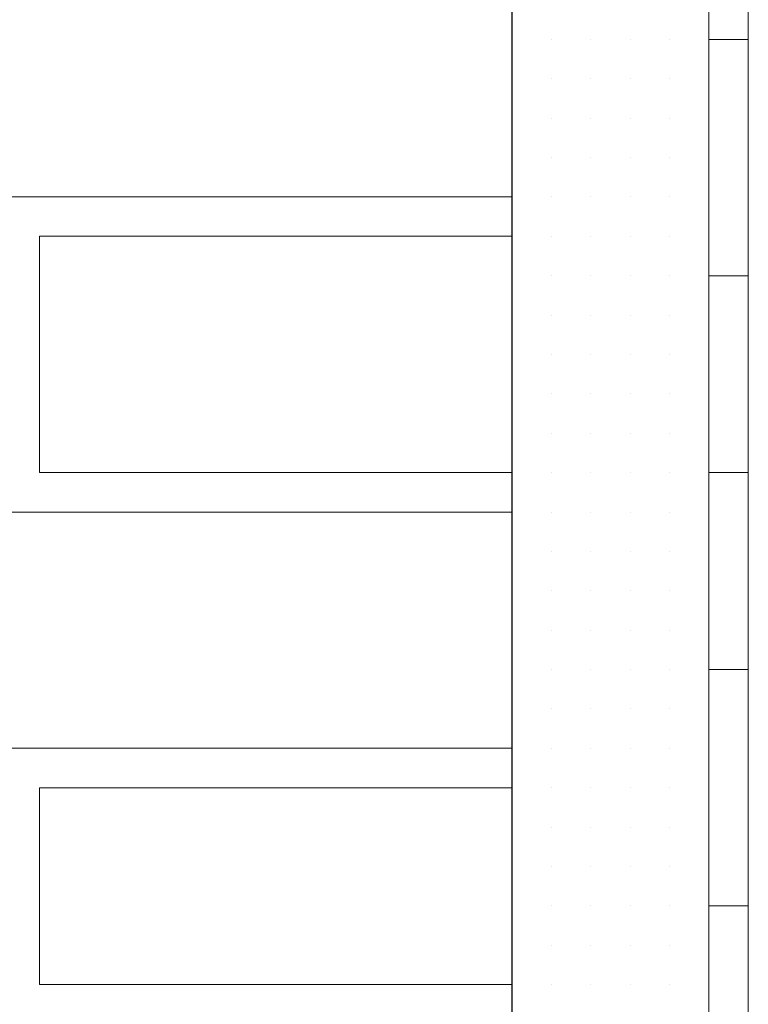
# Model space of a CAD drawing. Header units: metres. Extents: x 5.7 to 89.8, y 4 to 63.5.
# Tile 420 of 475: x 63.95 to 64.128, y 53.098 to 53.339. Entities that reach past the tile are written whole.
import ezdxf

# ---------------------------------------------------------------- set-up
doc = ezdxf.new("R2010")
doc.units = ezdxf.units.M
doc.header["$MEASUREMENT"] = 0
for name, color, linetype in [('PDF17_hatch-borshi', 7, 'Continuous'), ('PDF17_kaff', 7, 'Continuous'), ('PDF17_wall', 7, 'Continuous')]:
    doc.layers.add(name, color=color, linetype=linetype)

msp = doc.modelspace()

# ---------------------------------------------------------------- linework, layer by layer
at = {"layer": 'PDF17_hatch-borshi', "lineweight": 18}
for points in [[(64.06995, 53.33438), (64.06995, 53.33438)], [(64.06995, 53.33438), (64.06995, 53.33438)], [(64.07958, 53.33438), (64.07958, 53.33438)], [(64.07958, 53.33438), (64.07958, 53.33438)], [(64.07958, 53.33438), (64.07958, 53.33438)], [(64.07958, 53.33438), (64.07958, 53.33438)], [(64.08922, 53.33438), (64.08922, 53.33438)], [(64.08922, 53.33438), (64.08922, 53.33438)], [(64.09885, 53.33438), (64.09885, 53.33438)], [(64.09885, 53.33438), (64.09885, 53.33438)], [(64.09885, 53.33438), (64.09885, 53.33438)], [(64.09885, 53.33438), (64.09885, 53.33438)], [(64.10848, 53.33438), (64.10848, 53.33438)], [(64.11811, 53.33438), (64.11811, 53.33438)], [(64.11811, 53.33438), (64.11811, 53.33438)], [(64.11811, 53.33438), (64.11811, 53.33438)], [(64.06995, 53.32474), (64.06995, 53.32474)], [(64.06995, 53.32474), (64.06995, 53.32474)], [(64.06995, 53.32474), (64.06995, 53.32474)], [(64.06995, 53.32474), (64.06995, 53.32474)], [(64.07958, 53.32474), (64.07958, 53.32474)], [(64.07958, 53.32474), (64.07958, 53.32474)], [(64.07958, 53.32474), (64.07958, 53.32474)], [(64.08922, 53.32474), (64.08922, 53.32474)], [(64.08922, 53.32474), (64.08922, 53.32474)], [(64.08922, 53.32474), (64.08922, 53.32474)], [(64.08922, 53.32474), (64.08922, 53.32474)], [(64.09885, 53.32474), (64.09885, 53.32474)], [(64.09885, 53.32474), (64.09885, 53.32474)], [(64.09885, 53.32474), (64.09885, 53.32474)], [(64.10848, 53.32474), (64.10848, 53.32474)], [(64.10848, 53.32474), (64.10848, 53.32474)], [(64.10848, 53.32474), (64.10848, 53.32474)], [(64.10848, 53.32474), (64.10848, 53.32474)], [(64.11811, 53.32474), (64.11811, 53.32474)], [(64.11811, 53.32474), (64.11811, 53.32474)], [(64.06995, 53.31511), (64.06995, 53.31511)], [(64.07958, 53.31511), (64.07958, 53.31511)], [(64.07958, 53.31511), (64.07958, 53.31511)], [(64.07958, 53.31511), (64.07958, 53.31511)], [(64.07958, 53.31511), (64.07958, 53.31511)], [(64.07958, 53.31511), (64.07958, 53.31511)], [(64.08922, 53.31511), (64.08922, 53.31511)], [(64.08922, 53.31511), (64.08922, 53.31511)], [(64.09885, 53.31511), (64.09885, 53.31511)], [(64.09885, 53.31511), (64.09885, 53.31511)], [(64.09885, 53.31511), (64.09885, 53.31511)], [(64.09885, 53.31511), (64.09885, 53.31511)], [(64.10848, 53.31511), (64.10848, 53.31511)], [(64.10848, 53.31511), (64.10848, 53.31511)], [(64.10848, 53.31511), (64.10848, 53.31511)], [(64.11811, 53.31511), (64.11811, 53.31511)], [(64.11811, 53.31511), (64.11811, 53.31511)], [(64.11811, 53.31511), (64.11811, 53.31511)], [(64.11811, 53.31511), (64.11811, 53.31511)], [(64.06995, 53.30548), (64.06995, 53.30548)], [(64.06995, 53.30548), (64.06995, 53.30548)], [(64.06995, 53.30548), (64.06995, 53.30548)], [(64.06995, 53.30548), (64.06995, 53.30548)], [(64.06995, 53.30548), (64.06995, 53.30548)], [(64.07958, 53.30548), (64.07958, 53.30548)], [(64.07958, 53.30548), (64.07958, 53.30548)], [(64.07958, 53.30548), (64.07958, 53.30548)], [(64.07958, 53.30548), (64.07958, 53.30548)], [(64.08922, 53.30548), (64.08922, 53.30548)], [(64.08922, 53.30548), (64.08922, 53.30548)], [(64.08922, 53.30548), (64.08922, 53.30548)], [(64.09885, 53.30548), (64.09885, 53.30548)], [(64.09885, 53.30548), (64.09885, 53.30548)], [(64.10848, 53.30548), (64.10848, 53.30548)], [(64.10848, 53.30548), (64.10848, 53.30548)], [(64.10848, 53.30548), (64.10848, 53.30548)], [(64.10848, 53.30548), (64.10848, 53.30548)], [(64.11811, 53.30548), (64.11811, 53.30548)], [(64.11811, 53.30548), (64.11811, 53.30548)], [(64.11811, 53.30548), (64.11811, 53.30548)], [(64.11811, 53.30548), (64.11811, 53.30548)], [(64.06995, 53.29585), (63.8388, 53.29585)], [(63.95438, 53.29585), (63.95438, 53.29585)], [(63.95438, 53.29585), (63.95438, 53.29585)], [(63.96401, 53.29585), (63.96401, 53.29585)], [(63.97364, 53.29585), (63.97364, 53.29585)], [(63.98327, 53.29585), (63.98327, 53.29585)], [(64.00253, 53.29585), (64.00253, 53.29585)], [(64.0218, 53.29585), (64.0218, 53.29585)], [(64.05069, 53.29585), (64.05069, 53.29585)], [(64.06995, 53.29585), (64.06995, 53.29585)], [(64.06995, 53.29585), (64.06995, 53.29585)], [(64.06995, 53.29585), (64.06995, 53.29585)], [(64.07958, 53.29585), (64.07958, 53.29585)], [(64.07958, 53.29585), (64.07958, 53.29585)], [(64.07958, 53.29585), (64.07958, 53.29585)], [(64.07958, 53.29585), (64.07958, 53.29585)], [(64.07958, 53.29585), (64.07958, 53.29585)], [(64.08922, 53.29585), (64.08922, 53.29585)], [(64.08922, 53.29585), (64.08922, 53.29585)], [(64.08922, 53.29585), (64.08922, 53.29585)], [(64.09885, 53.29585), (64.09885, 53.29585)], [(64.09885, 53.29585), (64.09885, 53.29585)], [(64.09885, 53.29585), (64.09885, 53.29585)], [(64.09885, 53.29585), (64.09885, 53.29585)], [(64.09885, 53.29585), (64.09885, 53.29585)], [(64.10848, 53.29585), (64.10848, 53.29585)], [(64.10848, 53.29585), (64.10848, 53.29585)], [(64.10848, 53.29585), (64.10848, 53.29585)], [(64.10848, 53.29585), (64.10848, 53.29585)], [(64.11811, 53.29585), (64.11811, 53.29585)], [(64.06995, 53.28622), (63.95438, 53.28622), (63.95438, 53.22843), (64.06995, 53.22843)], [(63.95438, 53.28622), (63.95438, 53.28622)], [(63.96401, 53.28622), (63.96401, 53.28622)], [(63.97364, 53.28622), (63.97364, 53.28622)], [(63.98327, 53.28622), (63.98327, 53.28622)], [(64.00253, 53.28622), (64.00253, 53.28622)], [(64.01217, 53.28622), (64.01217, 53.28622)], [(64.0218, 53.28622), (64.0218, 53.28622)], [(64.0218, 53.28622), (64.0218, 53.28622)], [(64.03143, 53.28622), (64.03143, 53.28622)], [(64.05069, 53.28622), (64.05069, 53.28622)], [(64.06032, 53.28622), (64.06032, 53.28622)], [(64.06032, 53.28622), (64.06032, 53.28622)], [(64.06032, 53.28622), (64.06032, 53.28622)], [(64.06995, 53.28622), (64.06995, 53.28622)], [(64.06995, 53.28622), (64.06995, 53.28622)], [(64.06995, 53.28622), (64.06995, 53.28622)], [(64.07958, 53.28622), (64.07958, 53.28622)], [(64.07958, 53.28622), (64.07958, 53.28622)], [(64.07958, 53.28622), (64.07958, 53.28622)], [(64.08922, 53.28622), (64.08922, 53.28622)], [(64.08922, 53.28622), (64.08922, 53.28622)], [(64.08922, 53.28622), (64.08922, 53.28622)], [(64.08922, 53.28622), (64.08922, 53.28622)], [(64.09885, 53.28622), (64.09885, 53.28622)], [(64.09885, 53.28622), (64.09885, 53.28622)], [(64.10848, 53.28622), (64.10848, 53.28622)], [(64.10848, 53.28622), (64.10848, 53.28622)], [(64.10848, 53.28622), (64.10848, 53.28622)], [(64.10848, 53.28622), (64.10848, 53.28622)], [(64.10848, 53.28622), (64.10848, 53.28622)], [(64.11811, 53.28622), (64.11811, 53.28622)], [(64.11811, 53.28622), (64.11811, 53.28622)], [(64.11811, 53.28622), (64.11811, 53.28622)], [(64.06995, 53.27659), (64.06995, 53.27659)], [(64.06995, 53.27659), (64.06995, 53.27659)], [(64.07958, 53.27659), (64.07958, 53.27659)], [(64.07958, 53.27659), (64.07958, 53.27659)], [(64.07958, 53.27659), (64.07958, 53.27659)], [(64.07958, 53.27659), (64.07958, 53.27659)], [(64.07958, 53.27659), (64.07958, 53.27659)], [(64.08922, 53.27659), (64.08922, 53.27659)], [(64.08922, 53.27659), (64.08922, 53.27659)], [(64.09885, 53.27659), (64.09885, 53.27659)], [(64.09885, 53.27659), (64.09885, 53.27659)], [(64.09885, 53.27659), (64.09885, 53.27659)], [(64.09885, 53.27659), (64.09885, 53.27659)], [(64.10848, 53.27659), (64.10848, 53.27659)], [(64.10848, 53.27659), (64.10848, 53.27659)], [(64.10848, 53.27659), (64.10848, 53.27659)], [(64.10848, 53.27659), (64.10848, 53.27659)], [(64.10848, 53.27659), (64.10848, 53.27659)], [(64.11811, 53.27659), (64.11811, 53.27659)], [(64.11811, 53.27659), (64.11811, 53.27659)], [(64.11811, 53.27659), (64.11811, 53.27659)], [(64.06995, 53.26696), (64.06995, 53.26696)], [(64.06995, 53.26696), (64.06995, 53.26696)], [(64.06995, 53.26696), (64.06995, 53.26696)], [(64.06995, 53.26696), (64.06995, 53.26696)], [(64.07958, 53.26696), (64.07958, 53.26696)], [(64.07958, 53.26696), (64.07958, 53.26696)], [(64.07958, 53.26696), (64.07958, 53.26696)], [(64.08922, 53.26696), (64.08922, 53.26696)], [(64.08922, 53.26696), (64.08922, 53.26696)], [(64.08922, 53.26696), (64.08922, 53.26696)], [(64.08922, 53.26696), (64.08922, 53.26696)], [(64.09885, 53.26696), (64.09885, 53.26696)], [(64.09885, 53.26696), (64.09885, 53.26696)], [(64.09885, 53.26696), (64.09885, 53.26696)], [(64.10848, 53.26696), (64.10848, 53.26696)], [(64.10848, 53.26696), (64.10848, 53.26696)], [(64.10848, 53.26696), (64.10848, 53.26696)], [(64.11811, 53.26696), (64.11811, 53.26696)], [(64.11811, 53.26696), (64.11811, 53.26696)], [(64.06995, 53.25733), (64.06995, 53.25733)], [(64.06995, 53.25733), (64.06995, 53.25733)], [(64.07958, 53.25733), (64.07958, 53.25733)], [(64.07958, 53.25733), (64.07958, 53.25733)], [(64.07958, 53.25733), (64.07958, 53.25733)], [(64.07958, 53.25733), (64.07958, 53.25733)], [(64.08922, 53.25733), (64.08922, 53.25733)], [(64.08922, 53.25733), (64.08922, 53.25733)], [(64.08922, 53.25733), (64.08922, 53.25733)], [(64.09885, 53.25733), (64.09885, 53.25733)], [(64.09885, 53.25733), (64.09885, 53.25733)], [(64.09885, 53.25733), (64.09885, 53.25733)], [(64.10848, 53.25733), (64.10848, 53.25733)], [(64.10848, 53.25733), (64.10848, 53.25733)], [(64.10848, 53.25733), (64.10848, 53.25733)], [(64.10848, 53.25733), (64.10848, 53.25733)], [(64.11811, 53.25733), (64.11811, 53.25733)], [(64.11811, 53.25733), (64.11811, 53.25733)], [(64.11811, 53.25733), (64.11811, 53.25733)], [(64.11811, 53.25733), (64.11811, 53.25733)], [(64.06995, 53.24769), (64.06995, 53.24769)], [(64.06995, 53.24769), (64.06995, 53.24769)], [(64.06995, 53.24769), (64.06995, 53.24769)], [(64.07958, 53.24769), (64.07958, 53.24769)], [(64.07958, 53.24769), (64.07958, 53.24769)], [(64.08922, 53.24769), (64.08922, 53.24769)], [(64.08922, 53.24769), (64.08922, 53.24769)], [(64.08922, 53.24769), (64.08922, 53.24769)], [(64.08922, 53.24769), (64.08922, 53.24769)], [(64.09885, 53.24769), (64.09885, 53.24769)], [(64.09885, 53.24769), (64.09885, 53.24769)], [(64.09885, 53.24769), (64.09885, 53.24769)], [(64.10848, 53.24769), (64.10848, 53.24769)], [(64.10848, 53.24769), (64.10848, 53.24769)], [(64.10848, 53.24769), (64.10848, 53.24769)], [(64.10848, 53.24769), (64.10848, 53.24769)], [(64.11811, 53.24769), (64.11811, 53.24769)], [(64.11811, 53.24769), (64.11811, 53.24769)], [(64.06995, 53.23806), (64.06995, 53.23806)], [(64.06995, 53.23806), (64.06995, 53.23806)], [(64.06995, 53.23806), (64.06995, 53.23806)], [(64.07958, 53.23806), (64.07958, 53.23806)], [(64.07958, 53.23806), (64.07958, 53.23806)], [(64.07958, 53.23806), (64.07958, 53.23806)], [(64.07958, 53.23806), (64.07958, 53.23806)], [(64.08922, 53.23806), (64.08922, 53.23806)], [(64.08922, 53.23806), (64.08922, 53.23806)], [(64.08922, 53.23806), (64.08922, 53.23806)], [(64.08922, 53.23806), (64.08922, 53.23806)], [(64.09885, 53.23806), (64.09885, 53.23806)], [(64.09885, 53.23806), (64.09885, 53.23806)], [(64.09885, 53.23806), (64.09885, 53.23806)], [(64.10848, 53.23806), (64.10848, 53.23806)], [(64.10848, 53.23806), (64.10848, 53.23806)], [(64.10848, 53.23806), (64.10848, 53.23806)], [(64.11811, 53.23806), (64.11811, 53.23806)], [(63.95438, 53.22843), (63.95438, 53.22843)], [(63.95438, 53.22843), (63.95438, 53.22843)], [(63.96401, 53.22843), (63.96401, 53.22843)], [(63.97364, 53.22843), (63.97364, 53.22843)], [(63.98327, 53.22843), (63.98327, 53.22843)], [(63.98327, 53.22843), (63.98327, 53.22843)], [(63.98327, 53.22843), (63.98327, 53.22843)], [(63.9929, 53.22843), (63.9929, 53.22843)], [(64.00253, 53.22843), (64.00253, 53.22843)], [(64.0218, 53.22843), (64.0218, 53.22843)], [(64.0218, 53.22843), (64.0218, 53.22843)], [(64.05069, 53.22843), (64.05069, 53.22843)], [(64.06032, 53.22843), (64.06032, 53.22843)], [(64.06995, 53.22843), (64.06995, 53.22843)], [(64.06995, 53.22843), (64.06995, 53.22843)], [(64.06995, 53.22843), (64.06995, 53.22843)], [(64.06995, 53.22843), (64.06995, 53.22843)], [(64.06995, 53.22843), (64.06995, 53.22843)], [(64.07958, 53.22843), (64.07958, 53.22843)], [(64.07958, 53.22843), (64.07958, 53.22843)], [(64.07958, 53.22843), (64.07958, 53.22843)], [(64.07958, 53.22843), (64.07958, 53.22843)], [(64.08922, 53.22843), (64.08922, 53.22843)], [(64.08922, 53.22843), (64.08922, 53.22843)], [(64.08922, 53.22843), (64.08922, 53.22843)], [(64.08922, 53.22843), (64.08922, 53.22843)], [(64.08922, 53.22843), (64.08922, 53.22843)], [(64.09885, 53.22843), (64.09885, 53.22843)], [(64.09885, 53.22843), (64.09885, 53.22843)], [(64.09885, 53.22843), (64.09885, 53.22843)], [(64.10848, 53.22843), (64.10848, 53.22843)], [(64.10848, 53.22843), (64.10848, 53.22843)], [(64.10848, 53.22843), (64.10848, 53.22843)], [(64.10848, 53.22843), (64.10848, 53.22843)], [(64.11811, 53.22843), (64.11811, 53.22843)], [(64.11811, 53.22843), (64.11811, 53.22843)], [(64.11811, 53.22843), (64.11811, 53.22843)], [(63.8388, 53.2188), (64.06995, 53.2188)], [(63.96401, 53.2188), (63.96401, 53.2188)], [(63.96401, 53.2188), (63.96401, 53.2188)], [(63.9929, 53.2188), (63.9929, 53.2188)], [(64.01217, 53.2188), (64.01217, 53.2188)], [(64.0218, 53.2188), (64.0218, 53.2188)], [(64.04106, 53.2188), (64.04106, 53.2188)], [(64.04106, 53.2188), (64.04106, 53.2188)], [(64.06032, 53.2188), (64.06032, 53.2188)], [(64.06032, 53.2188), (64.06032, 53.2188)], [(64.06995, 53.2188), (64.06995, 53.2188)], [(64.06995, 53.2188), (64.06995, 53.2188)], [(64.07958, 53.2188), (64.07958, 53.2188)], [(64.07958, 53.2188), (64.07958, 53.2188)], [(64.07958, 53.2188), (64.07958, 53.2188)], [(64.08922, 53.2188), (64.08922, 53.2188)], [(64.08922, 53.2188), (64.08922, 53.2188)], [(64.08922, 53.2188), (64.08922, 53.2188)], [(64.08922, 53.2188), (64.08922, 53.2188)], [(64.08922, 53.2188), (64.08922, 53.2188)], [(64.09885, 53.2188), (64.09885, 53.2188)], [(64.09885, 53.2188), (64.09885, 53.2188)], [(64.09885, 53.2188), (64.09885, 53.2188)], [(64.09885, 53.2188), (64.09885, 53.2188)], [(64.10848, 53.2188), (64.10848, 53.2188)], [(64.10848, 53.2188), (64.10848, 53.2188)], [(64.10848, 53.2188), (64.10848, 53.2188)], [(64.11811, 53.2188), (64.11811, 53.2188)], [(64.11811, 53.2188), (64.11811, 53.2188)], [(64.11811, 53.2188), (64.11811, 53.2188)], [(64.06995, 53.20917), (64.06995, 53.20917)], [(64.06995, 53.20917), (64.06995, 53.20917)], [(64.06995, 53.20917), (64.06995, 53.20917)], [(64.06995, 53.20917), (64.06995, 53.20917)], [(64.06995, 53.20917), (64.06995, 53.20917)], [(64.07958, 53.20917), (64.07958, 53.20917)], [(64.07958, 53.20917), (64.07958, 53.20917)], [(64.07958, 53.20917), (64.07958, 53.20917)], [(64.07958, 53.20917), (64.07958, 53.20917)], [(64.08922, 53.20917), (64.08922, 53.20917)], [(64.08922, 53.20917), (64.08922, 53.20917)], [(64.08922, 53.20917), (64.08922, 53.20917)], [(64.08922, 53.20917), (64.08922, 53.20917)], [(64.08922, 53.20917), (64.08922, 53.20917)], [(64.09885, 53.20917), (64.09885, 53.20917)], [(64.09885, 53.20917), (64.09885, 53.20917)], [(64.10848, 53.20917), (64.10848, 53.20917)], [(64.10848, 53.20917), (64.10848, 53.20917)], [(64.10848, 53.20917), (64.10848, 53.20917)], [(64.11811, 53.20917), (64.11811, 53.20917)], [(64.11811, 53.20917), (64.11811, 53.20917)], [(64.06995, 53.19954), (64.06995, 53.19954)], [(64.06995, 53.19954), (64.06995, 53.19954)], [(64.06995, 53.19954), (64.06995, 53.19954)], [(64.07958, 53.19954), (64.07958, 53.19954)], [(64.07958, 53.19954), (64.07958, 53.19954)], [(64.07958, 53.19954), (64.07958, 53.19954)], [(64.08922, 53.19954), (64.08922, 53.19954)], [(64.08922, 53.19954), (64.08922, 53.19954)], [(64.08922, 53.19954), (64.08922, 53.19954)], [(64.08922, 53.19954), (64.08922, 53.19954)], [(64.08922, 53.19954), (64.08922, 53.19954)], [(64.09885, 53.19954), (64.09885, 53.19954)], [(64.09885, 53.19954), (64.09885, 53.19954)], [(64.09885, 53.19954), (64.09885, 53.19954)], [(64.10848, 53.19954), (64.10848, 53.19954)], [(64.10848, 53.19954), (64.10848, 53.19954)], [(64.10848, 53.19954), (64.10848, 53.19954)], [(64.11811, 53.19954), (64.11811, 53.19954)], [(64.11811, 53.19954), (64.11811, 53.19954)], [(64.11811, 53.19954), (64.11811, 53.19954)], [(64.06995, 53.18991), (64.06995, 53.18991)], [(64.06995, 53.18991), (64.06995, 53.18991)], [(64.06995, 53.18991), (64.06995, 53.18991)], [(64.07958, 53.18991), (64.07958, 53.18991)], [(64.07958, 53.18991), (64.07958, 53.18991)], [(64.07958, 53.18991), (64.07958, 53.18991)], [(64.07958, 53.18991), (64.07958, 53.18991)], [(64.08922, 53.18991), (64.08922, 53.18991)], [(64.08922, 53.18991), (64.08922, 53.18991)], [(64.08922, 53.18991), (64.08922, 53.18991)], [(64.08922, 53.18991), (64.08922, 53.18991)], [(64.09885, 53.18991), (64.09885, 53.18991)], [(64.09885, 53.18991), (64.09885, 53.18991)], [(64.09885, 53.18991), (64.09885, 53.18991)], [(64.09885, 53.18991), (64.09885, 53.18991)], [(64.10848, 53.18991), (64.10848, 53.18991)], [(64.10848, 53.18991), (64.10848, 53.18991)], [(64.10848, 53.18991), (64.10848, 53.18991)], [(64.11811, 53.18991), (64.11811, 53.18991)], [(64.11811, 53.18991), (64.11811, 53.18991)], [(64.11811, 53.18991), (64.11811, 53.18991)], [(64.06995, 53.18028), (64.06995, 53.18028)], [(64.06995, 53.18028), (64.06995, 53.18028)], [(64.06995, 53.18028), (64.06995, 53.18028)], [(64.06995, 53.18028), (64.06995, 53.18028)], [(64.07958, 53.18028), (64.07958, 53.18028)], [(64.07958, 53.18028), (64.07958, 53.18028)], [(64.07958, 53.18028), (64.07958, 53.18028)], [(64.07958, 53.18028), (64.07958, 53.18028)], [(64.08922, 53.18028), (64.08922, 53.18028)], [(64.08922, 53.18028), (64.08922, 53.18028)], [(64.09885, 53.18028), (64.09885, 53.18028)], [(64.09885, 53.18028), (64.09885, 53.18028)], [(64.10848, 53.18028), (64.10848, 53.18028)], [(64.10848, 53.18028), (64.10848, 53.18028)], [(64.11811, 53.18028), (64.11811, 53.18028)], [(64.11811, 53.18028), (64.11811, 53.18028)], [(64.11811, 53.18028), (64.11811, 53.18028)], [(64.06995, 53.17064), (64.06995, 53.17064)], [(64.06995, 53.17064), (64.06995, 53.17064)], [(64.06995, 53.17064), (64.06995, 53.17064)], [(64.06995, 53.17064), (64.06995, 53.17064)], [(64.06995, 53.17064), (64.06995, 53.17064)], [(64.07958, 53.17064), (64.07958, 53.17064)], [(64.07958, 53.17064), (64.07958, 53.17064)], [(64.07958, 53.17064), (64.07958, 53.17064)], [(64.07958, 53.17064), (64.07958, 53.17064)], [(64.07958, 53.17064), (64.07958, 53.17064)], [(64.08922, 53.17064), (64.08922, 53.17064)], [(64.08922, 53.17064), (64.08922, 53.17064)], [(64.08922, 53.17064), (64.08922, 53.17064)], [(64.09885, 53.17064), (64.09885, 53.17064)], [(64.09885, 53.17064), (64.09885, 53.17064)], [(64.09885, 53.17064), (64.09885, 53.17064)], [(64.09885, 53.17064), (64.09885, 53.17064)], [(64.09885, 53.17064), (64.09885, 53.17064)], [(64.10848, 53.17064), (64.10848, 53.17064)], [(64.10848, 53.17064), (64.10848, 53.17064)], [(64.10848, 53.17064), (64.10848, 53.17064)], [(64.10848, 53.17064), (64.10848, 53.17064)], [(64.11811, 53.17064), (64.11811, 53.17064)], [(64.11811, 53.17064), (64.11811, 53.17064)], [(64.06995, 53.16101), (63.8388, 53.16101)], [(63.95438, 53.16101), (63.95438, 53.16101)], [(63.95438, 53.16101), (63.95438, 53.16101)], [(63.95438, 53.16101), (63.95438, 53.16101)], [(63.96401, 53.16101), (63.96401, 53.16101)], [(63.97364, 53.16101), (63.97364, 53.16101)], [(63.97364, 53.16101), (63.97364, 53.16101)], [(63.98327, 53.16101), (63.98327, 53.16101)], [(63.98327, 53.16101), (63.98327, 53.16101)], [(64.00253, 53.16101), (64.00253, 53.16101)], [(64.00253, 53.16101), (64.00253, 53.16101)], [(64.0218, 53.16101), (64.0218, 53.16101)], [(64.0218, 53.16101), (64.0218, 53.16101)], [(64.0218, 53.16101), (64.0218, 53.16101)], [(64.05069, 53.16101), (64.05069, 53.16101)], [(64.05069, 53.16101), (64.05069, 53.16101)], [(64.06032, 53.16101), (64.06032, 53.16101)], [(64.06995, 53.16101), (64.06995, 53.16101)], [(64.06995, 53.16101), (64.06995, 53.16101)], [(64.06995, 53.16101), (64.06995, 53.16101)], [(64.06995, 53.16101), (64.06995, 53.16101)], [(64.07958, 53.16101), (64.07958, 53.16101)], [(64.07958, 53.16101), (64.07958, 53.16101)], [(64.07958, 53.16101), (64.07958, 53.16101)], [(64.07958, 53.16101), (64.07958, 53.16101)], [(64.08922, 53.16101), (64.08922, 53.16101)], [(64.08922, 53.16101), (64.08922, 53.16101)], [(64.08922, 53.16101), (64.08922, 53.16101)], [(64.09885, 53.16101), (64.09885, 53.16101)], [(64.09885, 53.16101), (64.09885, 53.16101)], [(64.09885, 53.16101), (64.09885, 53.16101)], [(64.09885, 53.16101), (64.09885, 53.16101)], [(64.09885, 53.16101), (64.09885, 53.16101)], [(64.10848, 53.16101), (64.10848, 53.16101)], [(64.10848, 53.16101), (64.10848, 53.16101)], [(64.10848, 53.16101), (64.10848, 53.16101)], [(64.10848, 53.16101), (64.10848, 53.16101)], [(64.11811, 53.16101), (64.11811, 53.16101)], [(64.11811, 53.16101), (64.11811, 53.16101)], [(64.06995, 53.10323), (63.95438, 53.10323), (63.95438, 53.15138), (64.06995, 53.15138)], [(63.96401, 53.15138), (63.96401, 53.15138)], [(64.01217, 53.15138), (64.01217, 53.15138)], [(64.03143, 53.15138), (64.03143, 53.15138)], [(64.06032, 53.15138), (64.06032, 53.15138)], [(64.06032, 53.15138), (64.06032, 53.15138)], [(64.06995, 53.15138), (64.06995, 53.15138)], [(64.06995, 53.15138), (64.06995, 53.15138)], [(64.06995, 53.15138), (64.06995, 53.15138)], [(64.06995, 53.15138), (64.06995, 53.15138)], [(64.06995, 53.15138), (64.06995, 53.15138)], [(64.07958, 53.15138), (64.07958, 53.15138)], [(64.07958, 53.15138), (64.07958, 53.15138)], [(64.07958, 53.15138), (64.07958, 53.15138)], [(64.08922, 53.15138), (64.08922, 53.15138)], [(64.08922, 53.15138), (64.08922, 53.15138)], [(64.09885, 53.15138), (64.09885, 53.15138)], [(64.09885, 53.15138), (64.09885, 53.15138)], [(64.09885, 53.15138), (64.09885, 53.15138)], [(64.10848, 53.15138), (64.10848, 53.15138)], [(64.10848, 53.15138), (64.10848, 53.15138)], [(64.10848, 53.15138), (64.10848, 53.15138)], [(64.11811, 53.15138), (64.11811, 53.15138)], [(64.11811, 53.15138), (64.11811, 53.15138)], [(64.11811, 53.15138), (64.11811, 53.15138)], [(64.06995, 53.14175), (64.06995, 53.14175)], [(64.06995, 53.14175), (64.06995, 53.14175)], [(64.06995, 53.14175), (64.06995, 53.14175)], [(64.06995, 53.14175), (64.06995, 53.14175)], [(64.06995, 53.14175), (64.06995, 53.14175)], [(64.07958, 53.14175), (64.07958, 53.14175)], [(64.07958, 53.14175), (64.07958, 53.14175)], [(64.07958, 53.14175), (64.07958, 53.14175)], [(64.07958, 53.14175), (64.07958, 53.14175)], [(64.08922, 53.14175), (64.08922, 53.14175)], [(64.08922, 53.14175), (64.08922, 53.14175)], [(64.08922, 53.14175), (64.08922, 53.14175)], [(64.08922, 53.14175), (64.08922, 53.14175)], [(64.09885, 53.14175), (64.09885, 53.14175)], [(64.09885, 53.14175), (64.09885, 53.14175)], [(64.09885, 53.14175), (64.09885, 53.14175)], [(64.09885, 53.14175), (64.09885, 53.14175)], [(64.09885, 53.14175), (64.09885, 53.14175)], [(64.10848, 53.14175), (64.10848, 53.14175)], [(64.10848, 53.14175), (64.10848, 53.14175)], [(64.10848, 53.14175), (64.10848, 53.14175)], [(64.11811, 53.14175), (64.11811, 53.14175)], [(64.11811, 53.14175), (64.11811, 53.14175)], [(64.06995, 53.13212), (64.06995, 53.13212)], [(64.06995, 53.13212), (64.06995, 53.13212)], [(64.06995, 53.13212), (64.06995, 53.13212)], [(64.06995, 53.13212), (64.06995, 53.13212)], [(64.07958, 53.13212), (64.07958, 53.13212)], [(64.07958, 53.13212), (64.07958, 53.13212)], [(64.07958, 53.13212), (64.07958, 53.13212)], [(64.08922, 53.13212), (64.08922, 53.13212)], [(64.08922, 53.13212), (64.08922, 53.13212)], [(64.08922, 53.13212), (64.08922, 53.13212)], [(64.09885, 53.13212), (64.09885, 53.13212)], [(64.09885, 53.13212), (64.09885, 53.13212)], [(64.09885, 53.13212), (64.09885, 53.13212)], [(64.09885, 53.13212), (64.09885, 53.13212)], [(64.10848, 53.13212), (64.10848, 53.13212)], [(64.10848, 53.13212), (64.10848, 53.13212)], [(64.10848, 53.13212), (64.10848, 53.13212)], [(64.11811, 53.13212), (64.11811, 53.13212)], [(64.11811, 53.13212), (64.11811, 53.13212)], [(64.11811, 53.13212), (64.11811, 53.13212)], [(64.06995, 53.12249), (64.06995, 53.12249)], [(64.06995, 53.12249), (64.06995, 53.12249)], [(64.06995, 53.12249), (64.06995, 53.12249)], [(64.06995, 53.12249), (64.06995, 53.12249)], [(64.07958, 53.12249), (64.07958, 53.12249)], [(64.07958, 53.12249), (64.07958, 53.12249)], [(64.07958, 53.12249), (64.07958, 53.12249)], [(64.08922, 53.12249), (64.08922, 53.12249)], [(64.09885, 53.12249), (64.09885, 53.12249)], [(64.09885, 53.12249), (64.09885, 53.12249)], [(64.09885, 53.12249), (64.09885, 53.12249)], [(64.09885, 53.12249), (64.09885, 53.12249)], [(64.10848, 53.12249), (64.10848, 53.12249)], [(64.10848, 53.12249), (64.10848, 53.12249)], [(64.10848, 53.12249), (64.10848, 53.12249)], [(64.11811, 53.12249), (64.11811, 53.12249)], [(64.11811, 53.12249), (64.11811, 53.12249)], [(64.11811, 53.12249), (64.11811, 53.12249)], [(64.06995, 53.11286), (64.06995, 53.11286)], [(64.06995, 53.11286), (64.06995, 53.11286)], [(64.06995, 53.11286), (64.06995, 53.11286)], [(64.07958, 53.11286), (64.07958, 53.11286)], [(64.07958, 53.11286), (64.07958, 53.11286)], [(64.07958, 53.11286), (64.07958, 53.11286)], [(64.08922, 53.11286), (64.08922, 53.11286)], [(64.08922, 53.11286), (64.08922, 53.11286)], [(64.08922, 53.11286), (64.08922, 53.11286)], [(64.09885, 53.11286), (64.09885, 53.11286)], [(64.09885, 53.11286), (64.09885, 53.11286)], [(64.09885, 53.11286), (64.09885, 53.11286)], [(64.10848, 53.11286), (64.10848, 53.11286)], [(64.10848, 53.11286), (64.10848, 53.11286)], [(64.10848, 53.11286), (64.10848, 53.11286)], [(64.11811, 53.11286), (64.11811, 53.11286)], [(63.98327, 53.10323), (63.98327, 53.10323)], [(64.06995, 53.10323), (64.06995, 53.10323)], [(64.06995, 53.10323), (64.06995, 53.10323)], [(64.06995, 53.10323), (64.06995, 53.10323)], [(64.06995, 53.10323), (64.06995, 53.10323)], [(64.07958, 53.10323), (64.07958, 53.10323)], [(64.07958, 53.10323), (64.07958, 53.10323)], [(64.07958, 53.10323), (64.07958, 53.10323)], [(64.07958, 53.10323), (64.07958, 53.10323)], [(64.07958, 53.10323), (64.07958, 53.10323)], [(64.08922, 53.10323), (64.08922, 53.10323)], [(64.08922, 53.10323), (64.08922, 53.10323)], [(64.08922, 53.10323), (64.08922, 53.10323)], [(64.08922, 53.10323), (64.08922, 53.10323)], [(64.09885, 53.10323), (64.09885, 53.10323)], [(64.09885, 53.10323), (64.09885, 53.10323)], [(64.09885, 53.10323), (64.09885, 53.10323)], [(64.09885, 53.10323), (64.09885, 53.10323)], [(64.10848, 53.10323), (64.10848, 53.10323)], [(64.10848, 53.10323), (64.10848, 53.10323)], [(64.10848, 53.10323), (64.10848, 53.10323)], [(64.11811, 53.10323), (64.11811, 53.10323)], [(64.11811, 53.10323), (64.11811, 53.10323)], [(64.11811, 53.10323), (64.11811, 53.10323)], [(64.11811, 53.10323), (64.11811, 53.10323)]]:
    msp.add_lwpolyline(points, dxfattribs=at)
at = {"layer": 'PDF17_kaff', "lineweight": 20}
for points in [[(64.11811, 53.61368), (64.11811, 52.59277), (64.12774, 52.59277), (64.12774, 53.61368)], [(64.12774, 53.33438), (64.11811, 53.33438)], [(64.12774, 53.27659), (64.11811, 53.27659)], [(64.12774, 53.22843), (64.11811, 53.22843)], [(64.12774, 53.18028), (64.11811, 53.18028)], [(64.12774, 53.12249), (64.11811, 53.12249)]]:
    msp.add_lwpolyline(points, dxfattribs=at)
at = {"layer": 'PDF17_wall', "lineweight": 25}
msp.add_lwpolyline([(64.06995, 57.17722), (64.06995, 54.10487), (64.06995, 52.59277), (63.8388, 52.59277), (63.8388, 57.17722)], dxfattribs=at)

doc.saveas('drawing.dxf')
